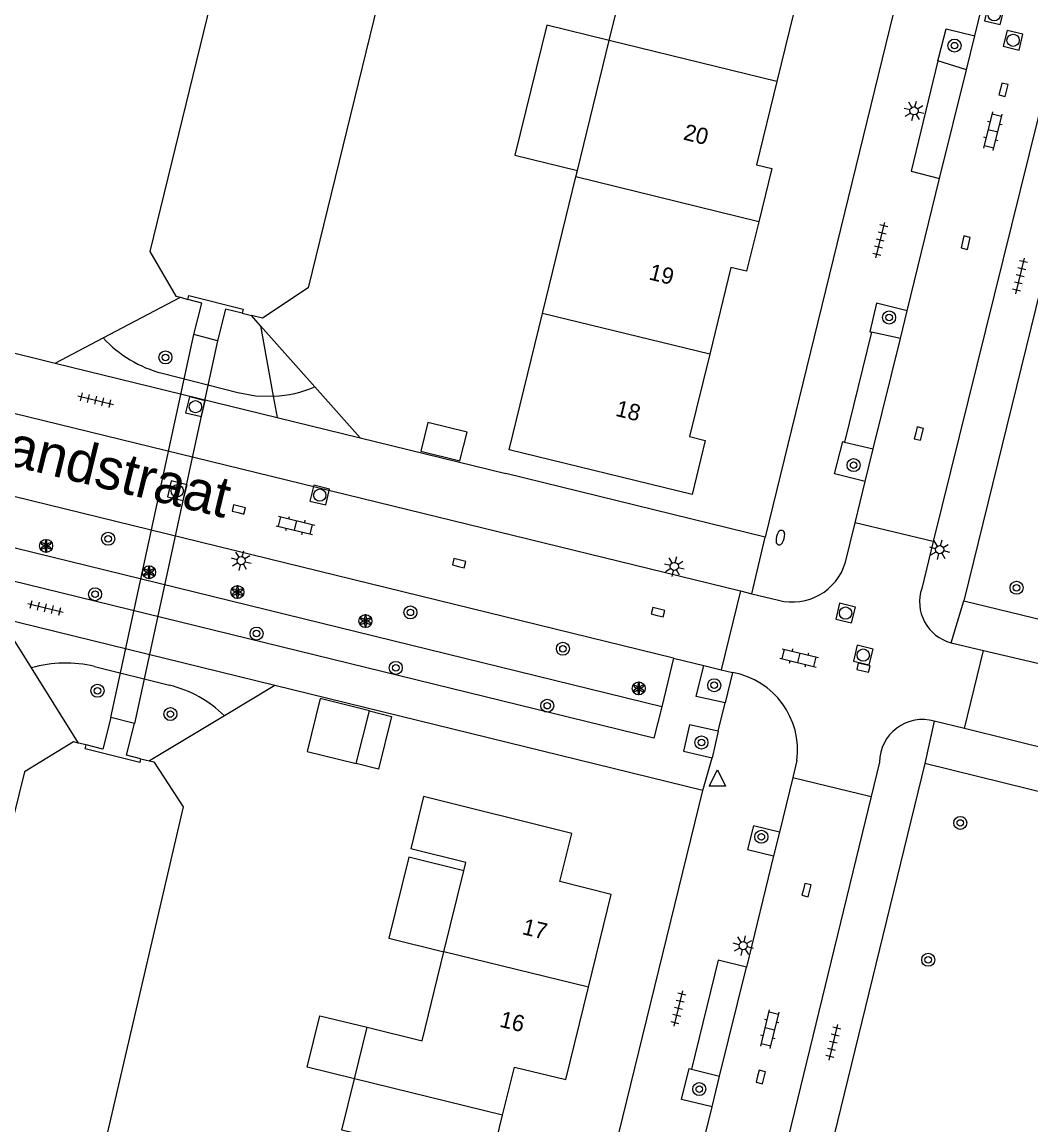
# Model space of a CAD drawing. Extents: x 128000 to 131008, y 398996 to 402500.
# Drawn here: x 128176.7 to 128238.6, y 399289 to 399356.7 of the extents above; entities that cross this region are included whole.
import ezdxf

# ---------------------------------------------------------------- set-up
doc = ezdxf.new("R2010")
doc.units = 0
for name, color, linetype in [('gg-afsc-erfafscheiding', 7, 'Continuous'), ('gg-afsc-muur', 7, 'Continuous'), ('gg-anno-huisnummerreeks BGT', 7, 'Continuous'), ('gg-anno-openbare ruimte label', 7, 'Continuous'), ('gg-bbg-gedigitaliseerde bebouwing', 7, 'Continuous'), ('gg-bbg-gedigitaliseerde bijgebouw', 7, 'Continuous'), ('gg-bbg-hoofdgebouw', 7, 'Continuous'), ('gg-bbg-luifel en loopbrug', 7, 'Continuous'), ('gg-bbg-tussenscheiding', 7, 'Continuous'), ('gg-knt-BGT kruinlijn', 7, 'Continuous'), ('gg-knt-bovenkant onderkant talud', 7, 'Continuous'), ('gg-knt-verharding', 7, 'Continuous'), ('gg-knt-verharding nz', 7, 'Continuous'), ('gg-kntw-beschoeiing', 7, 'Continuous'), ('gg-kwrk-duiker nz vlak', 7, 'Continuous'), ('gg-kwrk-uitstroombak niveau min 01', 7, 'Continuous'), ('gt-grn-groengrens', 7, 'Continuous'), ('gt-grn-weggrens', 7, 'Continuous'), ('gt-symb-boom', 7, 'Continuous'), ('gt-symb-brandkraan', 7, 'Continuous'), ('gt-symb-klinker verharding', 7, 'Continuous'), ('gt-symb-kolk', 7, 'Continuous'), ('gt-symb-lichtmast', 7, 'Continuous'), ('gt-symb-rioolschacht', 7, 'Continuous'), ('gt-symb-solitaire heester', 7, 'Continuous'), ('gt-symb-tegel verharding', 7, 'Continuous'), ('gt-symb-waterafsluiter', 7, 'Continuous')]:
    doc.layers.add(name, color=color, linetype=linetype)

# ---------------------------------------------------------------- blocks, each defined once
blk = doc.blocks.new('gt0-TEG1')
at = {"layer": 'gt-symb-tegel verharding'}
for p, q in [((-1.125, 0), (1.125, 0)), ((-0.9, -0.25), (-0.9, 0.25)), ((-0.45, -0.25), (-0.45, 0.25)), ((0, -0.25), (0, 0.25)), ((0.45, -0.25), (0.45, 0.25)), ((0.9, -0.25), (0.9, 0.25))]:
    blk.add_line(p, q, dxfattribs=at)
blk = doc.blocks.new('gt0-SH')
at = {"layer": 'gt-symb-solitaire heester'}
blk.add_circle((0, 0), 0.4, dxfattribs=at)
for centre, start, end in [((-0.346, 0.2), 270, 30), ((-0.346, -0.2), 330, 90), ((0, 0.4), 210, 330), ((0.346, 0.2), 150, 270), ((0.346, -0.2), 90, 210), ((0, -0.4), 30, 150)]:
    blk.add_arc(centre, 0.4, start, end, dxfattribs=at)
blk = doc.blocks.new('gt0-RS')
at = {"layer": 'gt-symb-rioolschacht'}
blk.add_lwpolyline([(-0.5, -0.5), (0.5, -0.5), (0.5, 0.5), (-0.5, 0.5)], close=True, dxfattribs=at)
blk.add_circle((0, 0), 0.375, dxfattribs=at)
blk = doc.blocks.new('gt0-LMAST')
at = {"layer": 'gt-symb-lichtmast'}
for p, q in [((-0.182, 0.173), (-0.447, 0.438)), ((-0.005, 0.246), (-0.005, 0.621)), ((0.172, 0.173), (0.437, 0.438)), ((-0.255, -0.004), (-0.63, -0.004)), ((-0.182, -0.181), (-0.447, -0.446)), ((-0.005, -0.254), (-0.005, -0.629)), ((0.437, -0.446), (0.172, -0.181)), ((0.245, -0.004), (0.62, -0.004))]:
    blk.add_line(p, q, dxfattribs=at)
blk.add_circle((-0.005, -0.004), 0.25, dxfattribs=at)
blk = doc.blocks.new('gt0-BOOM')
at = {"layer": 'gt-symb-boom'}
for radius in [0.4, 0.2]:
    blk.add_circle((0, 0), radius, dxfattribs=at)
blk = doc.blocks.new('gt0-KOLK')
at = {"layer": 'gt-symb-kolk'}
blk.add_lwpolyline([(0, 0), (0.375, 0), (0.375, 0.4), (-0.375, 0.4), (-0.375, 0), (0, 0)], dxfattribs=at)
blk = doc.blocks.new('gt0-BR')
at = {"layer": 'gt-symb-brandkraan'}
for centre, radius, start, end in [((-0.244, 0), 0.206, 107.56694, 252.43307), ((0.599, -2.664), 3, 106.89205, 107.56694), ((0, -0.691), 0.938, 73.10799, 106.89205), ((-0.599, -2.664), 3, 72.43309, 73.10799), ((0.244, 0), 0.206, 287.56695, 72.43309), ((0.599, 2.664), 3, 252.43307, 253.10797), ((0, 0.691), 0.938, 253.10797, 286.89206), ((-0.599, 2.664), 3, 286.89206, 287.56695)]:
    blk.add_arc(centre, radius, start, end, dxfattribs=at)
blk = doc.blocks.new('gt0-KL1')
at = {"layer": 'gt-symb-klinker verharding'}
for p, q in [((-1.15, 0.3), (1.15, 0.3)), ((-1, -0.3), (-1, 0.3)), ((-0.5, 0.3), (-0.5, 0.45)), ((0, -0.3), (0, 0.3)), ((0.5, 0.3), (0.5, 0.45)), ((1, -0.3), (1, 0.3)), ((-1.15, -0.3), (1.15, -0.3)), ((-0.5, -0.45), (-0.5, -0.3)), ((0.5, -0.45), (0.5, -0.3))]:
    blk.add_line(p, q, dxfattribs=at)
blk = doc.blocks.new('gt0-WAFSL')
at = {"layer": 'gt-symb-waterafsluiter'}
for p, q in [((-0.5, -0.333), (0, 0.667)), ((0, 0.667), (0.5, -0.333)), ((0.5, -0.333), (-0.5, -0.333))]:
    blk.add_line(p, q, dxfattribs=at)

msp = doc.modelspace()

# ---------------------------------------------------------------- linework, layer by layer
at = {"layer": 'gg-afsc-erfafscheiding'}
for p, q in [((128191.341, 399338.076), (128190.78, 399338.708)), ((128194.674, 399334.323), (128191.341, 399338.076)), ((128194.674, 399334.323), (128197.452, 399331.194)), ((128177.283, 399317.067), (128175.381, 399320.11)), ((128180.171, 399312.447), (128177.283, 399317.067)), ((128192.228, 399315.98), (128189.133, 399314.126)), ((128218.5, 399309.54), (128192.228, 399315.98)), ((128189.133, 399314.126), (128184.518, 399311.363))]:
    msp.add_line(p, q, dxfattribs=at)
at = {"layer": 'gg-afsc-muur'}
for p, q in [((128181.69, 399337.336), (128186.426, 399339.827)), ((128163.288, 399339.58), (128178.73, 399335.789)), ((128178.73, 399335.789), (128181.69, 399337.336)), ((128197.452, 399331.194), (128206.406, 399328.996))]:
    msp.add_line(p, q, dxfattribs=at)
at = {"layer": 'gg-bbg-gedigitaliseerde bebouwing'}
for p, q in [((128202.608, 399299.635), (128203.825, 399304.612)), ((128197.113, 399291.837), (128197.884, 399294.991))]:
    msp.add_line(p, q, dxfattribs=at)
for points in [[(128203.825, 399304.612), (128203.95, 399305.122), (128200.57, 399305.95)], [(128197.884, 399294.991), (128201.269, 399294.163), (128202.608, 399299.635)], [(128198.377, 399282.341), (128199.725, 399287.849), (128196.34, 399288.677), (128197.113, 399291.837)]]:
    msp.add_lwpolyline(points, dxfattribs=at)
at = {"layer": 'gg-bbg-gedigitaliseerde bijgebouw'}
for p, q in [((128198.028, 399314.426), (128195.012, 399315.176)), ((128197.223, 399311.187), (128198.028, 399314.426))]:
    msp.add_line(p, q, dxfattribs=at)
for points in [[(128201.187, 399330.368), (128203.587, 399329.777), (128204.023, 399331.546), (128201.623, 399332.138), (128201.187, 399330.368)], [(128195.012, 399315.176), (128194.207, 399311.937), (128197.223, 399311.187)]]:
    msp.add_lwpolyline(points, dxfattribs=at)
at = {"layer": 'gg-bbg-hoofdgebouw'}
for p, q in [((128212.758, 399355.592), (128214.808, 399363.97)), ((128210.806, 399347.609), (128212.758, 399355.592)), ((128208.659, 399338.836), (128210.709, 399347.214)), ((128210.709, 399347.214), (128210.806, 399347.609))]:
    msp.add_line(p, q, dxfattribs=at)
for points in [[(128226.038, 399361.222), (128225.281, 399358.14), (128224.33, 399358.37), (128223.037, 399353.077)], [(128223.037, 399353.077), (128221.79, 399347.97), (128222.74, 399347.73), (128221.938, 399344.466)], [(128221.938, 399344.466), (128221.19, 399341.42), (128220.23, 399341.66), (128218.924, 399336.324)], [(128218.924, 399336.324), (128217.69, 399331.28), (128218.65, 399331.04), (128217.84, 399327.71), (128206.61, 399330.46), (128208.659, 399338.836)], [(128211.48, 399297.465), (128212.87, 399303.15), (128209.72, 399303.94), (128210.45, 399306.9), (128201.35, 399309.16), (128200.57, 399305.95)], [(128206.205, 399289.595), (128206.93, 399292.55), (128210.09, 399291.78), (128211.48, 399297.465)], [(128207.245, 399280.17), (128208.64, 399285.87), (128205.48, 399286.64), (128206.205, 399289.595)]]:
    msp.add_lwpolyline(points, dxfattribs=at)
at = {"layer": 'gg-bbg-luifel en loopbrug'}
for points in [[(128212.758, 399355.592), (128208.922, 399356.537), (128206.956, 399348.557), (128210.806, 399347.609)], [(128198.028, 399314.426), (128199.386, 399314.089), (128198.581, 399310.85), (128197.223, 399311.187)], [(128203.825, 399304.612), (128200.445, 399305.445), (128199.22, 399300.47), (128202.608, 399299.635)], [(128197.113, 399291.837), (128194.217, 399292.551), (128194.994, 399295.703), (128197.884, 399294.991)]]:
    msp.add_lwpolyline(points, dxfattribs=at)
at = {"layer": 'gg-bbg-tussenscheiding'}
for p, q in [((128223.037, 399353.077), (128212.758, 399355.592)), ((128221.938, 399344.466), (128210.709, 399347.214)), ((128218.924, 399336.324), (128208.659, 399338.836)), ((128211.48, 399297.465), (128202.608, 399299.635)), ((128206.205, 399289.595), (128197.113, 399291.837))]:
    msp.add_line(p, q, dxfattribs=at)
at = {"layer": 'gg-knt-BGT kruinlijn'}
msp.add_line((128181.15, 399317.15), (128185.762, 399315.999), dxfattribs=at)
msp.add_lwpolyline([(128185.307, 399335.16), (128189.94, 399333.97), (128191.045, 399333.773), (128192.123, 399333.747)], dxfattribs=at)
for centre, radius, start, end in [((128187.158, 399342.332), 7.407, 222.41271, 255.52476), ((128191.797, 399341.088), 7.351, 272.88432, 293.03814), ((128179.37, 399309.949), 7.417, 76.11602, 106.34316), ((128183.981, 399308.823), 7.394, 45.82658, 76.05844)]:
    msp.add_arc(centre, radius, start, end, dxfattribs=at)
at = {"layer": 'gg-knt-bovenkant onderkant talud'}
msp.add_line((128192.123, 399333.747), (128192.167, 399333.746), dxfattribs=at)
at = {"layer": 'gg-knt-verharding'}
for p, q in [((128240.047, 399397.565), (128222.32, 399325.09)), ((128234.68, 399353.797), (128235.192, 399355.886)), ((128234.68, 399353.797), (128232.938, 399354.343)), ((128231.05, 399339.001), (128233.042, 399347.119)), ((128230.63, 399337.288), (128231.05, 399339.001)), ((128228.852, 399337.684), (128227.204, 399330.935)), ((128230.63, 399337.288), (128228.852, 399337.684)), ((128178.73, 399335.789), (128192.359, 399332.444)), ((128176.19, 399332.715), (128220.818, 399321.789)), ((128192.359, 399332.444), (128197.452, 399331.194)), ((128227.204, 399330.935), (128228.968, 399330.511)), ((128228.477, 399328.512), (128228.968, 399330.511)), ((128222.32, 399325.09), (128206.406, 399328.996)), ((128216.705, 399317.667), (128171.938, 399328.629)), ((128227.855, 399325.976), (128228.477, 399328.512)), ((128227.26, 399323.549), (128227.855, 399325.976)), ((128232.653, 399324.835), (128227.855, 399325.976)), ((128232.653, 399324.835), (128231.94, 399321.95)), ((128220.818, 399321.789), (128219.624, 399316.952)), ((128220.818, 399321.789), (128221.508, 399321.62)), ((128221.508, 399321.62), (128223.14, 399321.22)), ((128234.52, 399321.19), (128254.53, 399316.29)), ((128192.228, 399315.98), (128175.381, 399320.11)), ((128233.739, 399318.61), (128235.739, 399318.142)), ((128234.567, 399313.34), (128235.739, 399318.142)), ((128216.705, 399317.667), (128215.975, 399314.682)), ((128216.705, 399317.667), (128218.565, 399317.211)), ((128218.565, 399317.211), (128219.624, 399316.952)), ((128219.624, 399316.952), (128220.332, 399316.779)), ((128220.332, 399316.779), (128219.88, 399314.928)), ((128234.567, 399313.34), (128232.71, 399313.8)), ((128252.552, 399308.889), (128234.567, 399313.34)), ((128219.441, 399313.17), (128219.07, 399311.545)), ((128224.28, 399311.37), (128224.026, 399310.332)), ((128229.34, 399311.281), (128228.827, 399309.169)), ((128232.13, 399311.2), (128212.54, 399231.04)), ((128251.352, 399306.459), (128232.13, 399311.2)), ((128224.026, 399310.332), (128223.203, 399306.976)), ((128224.026, 399310.332), (128228.827, 399309.169)), ((128196.287, 399218.746), (128218.5, 399309.54)), ((128228.827, 399309.169), (128211.36, 399237.304)), ((128223.203, 399306.976), (128222.848, 399305.524)), ((128222.848, 399305.524), (128221.174, 399298.695)), ((128217.802, 399292.42), (128219.529, 399291.985)), ((128219.068, 399290.104), (128219.529, 399291.985)), ((128217.421, 399283.384), (128219.068, 399290.104))]:
    msp.add_line(p, q, dxfattribs=at)
for points in [[(128235.192, 399355.886), (128236.8, 399362.44), (128234.239, 399365.289), (128241.919, 399396.649)], [(128251.73, 399381.53), (128248.23, 399367.31), (128245.99, 399367.86), (128234.52, 399321.19)], [(128242.195, 399376.738), (128241.84, 399375.29), (128243.88, 399370.23), (128232.653, 399324.835)], [(128232.938, 399354.343), (128232.925, 399354.347), (128232.995, 399354.569), (128233.442, 399356.315), (128235.192, 399355.886)], [(128232.938, 399354.343), (128231.285, 399347.562), (128233.042, 399347.119)], [(128231.05, 399339.001), (128229.169, 399339.463), (128228.749, 399337.707), (128228.852, 399337.684)], [(128228.477, 399328.512), (128226.593, 399328.974), (128227.088, 399330.963), (128227.204, 399330.935)], [(128215.975, 399314.682), (128215.5, 399312.74), (128170.79, 399323.7), (128171.243, 399325.647)], [(128235.739, 399318.142), (128254.045, 399313.86), (128254.28, 399313.891), (128254.433, 399314.071), (128255.206, 399313.893), (128255.289, 399313.652), (128255.507, 399313.522), (128256.67, 399313.25), (128258.69, 399313.3), (128260.67, 399313.73), (128274.24, 399318.68)], [(128219.88, 399314.928), (128218.098, 399315.305), (128218.565, 399317.211)], [(128219.441, 399313.17), (128217.686, 399313.566), (128217.307, 399311.945), (128219.07, 399311.545)], [(128223.203, 399306.976), (128221.603, 399307.368), (128221.249, 399305.916), (128222.848, 399305.524)], [(128221.174, 399298.695), (128219.442, 399299.122), (128217.802, 399292.42)], [(128219.068, 399290.104), (128217.194, 399290.563), (128217.666, 399292.454), (128217.802, 399292.42)]]:
    msp.add_lwpolyline(points, dxfattribs=at)
for centre, radius, start, end in [((128223.996, 399324.514), 3.403, 255.42492, 343.53327), ((128234.415, 399321.128), 2.608, 161.63547, 254.98036), ((128219.472, 399312.006), 4.85, 352.46105, 79.78996), ((128232, 399311.236), 2.66, 74.51547, 179.03912)]:
    msp.add_arc(centre, radius, start, end, dxfattribs=at)
at = {"layer": 'gg-knt-verharding nz'}
for p, q in [((128233.042, 399347.119), (128234.68, 399353.797)), ((128228.968, 399330.511), (128230.63, 399337.288)), ((128219.529, 399291.985), (128221.174, 399298.695))]:
    msp.add_line(p, q, dxfattribs=at)
at = {"layer": 'gg-kntw-beschoeiing'}
for p, q in [((128186.426, 399339.827), (128186.872, 399339.697)), ((128190.217, 399338.847), (128190.78, 399338.708)), ((128180.639, 399312.337), (128180.171, 399312.447)), ((128183.984, 399311.487), (128184.518, 399311.363))]:
    msp.add_line(p, q, dxfattribs=at)
for points in [[(128216.969, 399446.093), (128217.32, 399446.01), (128219.36, 399442.98), (128194.27, 399340.4), (128191.46, 399338.54), (128190.78, 399338.708)], [(128197.321, 399394.937), (128184.55, 399342.63), (128186.14, 399339.9), (128186.426, 399339.827)], [(128180.171, 399312.447), (128179.86, 399312.52), (128176.86, 399310.69), (128158.527, 399236.332)], [(128184.518, 399311.363), (128184.79, 399311.3), (128186.59, 399308.54), (128181.517, 399286.706)]]:
    msp.add_lwpolyline(points, dxfattribs=at)
at = {"layer": 'gg-kwrk-duiker nz vlak'}
for p, q in [((128182.146, 399314.024), (128187.256, 399337.534)), ((128188.71, 399337.16), (128183.6, 399313.65))]:
    msp.add_line(p, q, dxfattribs=at)
at = {"layer": 'gg-kwrk-uitstroombak niveau min 01'}
for p, q in [((128188.71, 399337.16), (128187.256, 399337.534)), ((128183.6, 399313.65), (128182.146, 399314.024))]:
    msp.add_line(p, q, dxfattribs=at)
for points in [[(128186.872, 399339.697), (128186.932, 399339.933), (128190.277, 399339.087), (128190.217, 399338.847)], [(128187.256, 399337.534), (128187.748, 399339.474), (128186.872, 399339.697)], [(128190.217, 399338.847), (128189.202, 399339.106), (128188.71, 399337.16)], [(128182.146, 399314.024), (128181.654, 399312.078), (128180.639, 399312.337)], [(128183.984, 399311.487), (128183.108, 399311.71), (128183.6, 399313.65)], [(128183.984, 399311.487), (128183.924, 399311.251), (128180.579, 399312.097), (128180.639, 399312.337)]]:
    msp.add_lwpolyline(points, dxfattribs=at)
at = {"layer": 'gt-grn-groengrens'}
for p, q in [((128191.341, 399338.076), (128192.123, 399333.747)), ((128192.123, 399333.747), (128192.359, 399332.444)), ((128215.975, 399314.682), (128171.243, 399325.647))]:
    msp.add_line(p, q, dxfattribs=at)
at = {"layer": 'gt-grn-weggrens'}
for p, q in [((128221.508, 399321.62), (128222.32, 399325.09)), ((128233.739, 399318.61), (128234.52, 399321.19)), ((128219.441, 399313.17), (128219.88, 399314.928)), ((128232.71, 399313.8), (128232.13, 399311.2)), ((128218.5, 399309.54), (128219.07, 399311.545))]:
    msp.add_line(p, q, dxfattribs=at)

# ---------------------------------------------------------------- block references
at = {"layer": 'gt-symb-boom'}
for p in [(128233.953, 399355.281), (128229.94, 399338.584), (128227.761, 399329.517), (128181.989, 399324.996), (128237.765, 399321.984), (128181.183, 399321.591), (128200.545, 399320.473), (128191.099, 399319.173), (128209.911, 399318.24), (128199.65, 399317.067), (128181.334, 399315.659), (128219.201, 399316.001), (128185.807, 399314.232), (128208.951, 399314.745), (128218.415, 399312.483), (128234.311, 399307.544), (128222.093, 399306.691), (128232.338, 399299.138), (128218.285, 399291.196)]:
    msp.add_blockref('gt0-BOOM', p, dxfattribs=at)
at = {"layer": 'gt-symb-boom', "rotation": -13.77214543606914}
msp.add_blockref('gt0-BOOM', (128185.507, 399336.133), dxfattribs=at)
at = {"layer": 'gt-symb-brandkraan', "rotation": 76.22785456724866}
msp.add_blockref('gt0-BR', (128223.261, 399325.07), dxfattribs=at)
at = {"layer": 'gt-symb-klinker verharding'}
for p, rotation in [((128236.315, 399350.031), 76.22785456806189), ((128193.498, 399325.816), -13.702889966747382), ((128224.415, 399317.678), -13.772145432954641), ((128222.62, 399294.882), 76.35276166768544)]:
    msp.add_blockref('gt0-KL1', p, dxfattribs=dict(at, rotation=rotation))
at = {"layer": 'gt-symb-kolk'}
for p, rotation in [((128236.768, 399352.62), -103.77214543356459), ((128234.443, 399343.229), -103.77214543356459), ((128231.575, 399331.501), -103.77214543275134), ((128189.961, 399326.605), -13.827795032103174), ((128203.491, 399323.3), -13.82779503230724), ((128215.699, 399320.289), -13.82779503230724), ((128228.314, 399316.881), -13.243802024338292), ((128224.673, 399303.464), -103.77214543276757), ((128221.863, 399291.986), -103.77214543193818)]:
    msp.add_blockref('gt0-KOLK', p, dxfattribs=dict(at, rotation=rotation))
at = {"layer": 'gt-symb-lichtmast'}
for p, rotation in [((128231.468, 399351.267), -103.77214543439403), ((128233.041, 399324.322), -103.77214543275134), ((128190.165, 399323.649), -13.82779503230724), ((128216.754, 399323.298), -13.827795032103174), ((128220.98, 399300.002), -103.77214543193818)]:
    msp.add_blockref('gt0-LMAST', p, dxfattribs=dict(at, rotation=rotation))
at = {"layer": 'gt-symb-rioolschacht'}
for p, rotation in [((128236.395, 399357.176), 76.22785456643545), ((128237.551, 399355.609), 76.22785456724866), ((128187.345, 399333.106), -13.772145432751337), ((128186.231, 399327.944), -13.772145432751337), ((128194.981, 399327.68), -13.772145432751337), ((128227.265, 399320.434), 76.22785456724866), ((128228.352, 399317.854), 76.22785456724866)]:
    msp.add_blockref('gt0-RS', p, dxfattribs=dict(at, rotation=rotation))
at = {"layer": 'gt-symb-solitaire heester'}
for p in [(128178.176, 399324.56), (128184.497, 399322.94), (128189.927, 399321.724), (128197.788, 399319.941), (128214.563, 399315.808)]:
    msp.add_blockref('gt0-SH', p, dxfattribs=at)
at = {"layer": 'gt-symb-tegel verharding'}
for p, rotation in [((128229.4, 399343.333), 76.22785456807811), ((128237.98, 399341.139), 76.22785456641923), ((128181.226, 399333.505), -13.772145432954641), ((128178.142, 399320.755), -13.772145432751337), ((128217.005, 399296.149), 76.35276166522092), ((128226.515, 399294.067), 76.35276166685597)]:
    msp.add_blockref('gt0-TEG1', p, dxfattribs=dict(at, rotation=rotation))
at = {"layer": 'gt-symb-waterafsluiter'}
msp.add_blockref('gt0-WAFSL', (128219.399, 399310.144), dxfattribs=at)

# ---------------------------------------------------------------- texts
at = {"layer": 'gg-anno-huisnummerreeks BGT'}
for s, rotation, p in [('20', 346.3, (128217.251, 399349.522)), ('19', 346.2, (128215.134, 399340.933)), ('18', 346.2, (128213.084, 399332.556)), ('17', 346.2, (128207.358, 399300.723)), ('16', 346.2, (128205.969, 399295.041))]:
    msp.add_text(s, height=1, rotation=rotation, dxfattribs=at).set_placement(p)
at = {"layer": 'gg-anno-openbare ruimte label'}
msp.add_text('Haskerlandstraat', height=2.5, rotation=346.2, dxfattribs=at).set_placement((128164.588, 399332.291))

doc.saveas('drawing.dxf')
